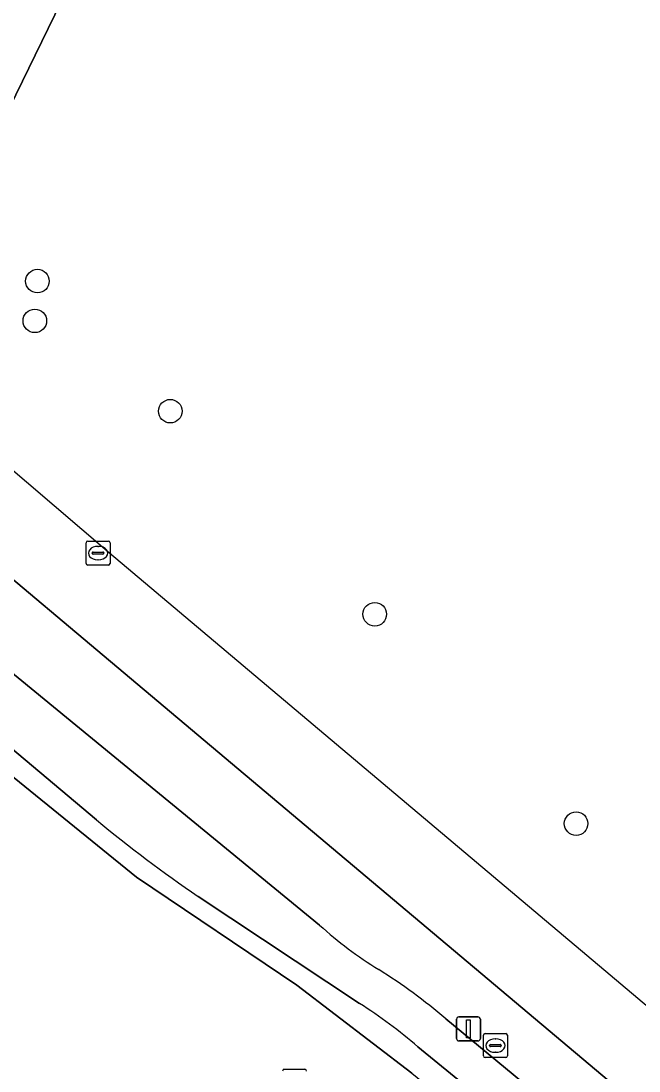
# Model space of a CAD drawing. Extents: x 161477 to 163040, y 383680 to 384871.
# Drawn here: x 161699.99 to 161725.64, y 384537.26 to 384580.85 of the extents above; entities that cross this region are included whole.
import ezdxf

# ---------------------------------------------------------------- set-up
doc = ezdxf.new("R2010")
doc.units = 0
for name, color, linetype in [('IMGEO_Boom', 7, 'Continuous'), ('IMGEO_Fietspad_gesloten', 7, 'Continuous'), ('IMGEO_Groenvoorziening', 7, 'Continuous'), ('IMGEO_Hek', 7, 'Continuous'), ('IMGEO_Kolk', 7, 'Continuous'), ('IMGEO_Lichtmast', 7, 'Continuous'), ('IMGEO_Rijbaan_lokaal_gesloten', 7, 'Continuous'), ('IMGEO_Rioolput', 7, 'Continuous'), ('IMGEO_Verkeerseiland_open', 7, 'Continuous'), ('IMGEO_Voetpad_open', 7, 'Continuous')]:
    doc.layers.add(name, color=color, linetype=linetype)

msp = doc.modelspace()

# ---------------------------------------------------------------- linework, layer by layer
at = {"layer": 'IMGEO_Boom'}
for centre in [(161700.675, 384570.05), (161700.566, 384568.399), (161706.188, 384564.649), (161714.675, 384556.22), (161723.032, 384547.528)]:
    msp.add_circle(centre, 0.489, dxfattribs=at)
at = {"layer": 'IMGEO_Fietspad_gesloten'}
for points in [[(161690.433, 384561.316), (161687.075, 384564.182), (161685.966, 384561.992), (161686.191, 384561.78), (161694.656, 384554.753), (161699.289, 384550.909), (161703.129, 384547.68)], [(161712.387, 384543.312), (161690.433, 384561.316)], [(161707.344, 384544.505), (161714.043, 384540.064)], [(161716.468, 384538.263), (161722.646, 384533.207), (161723.613, 384534.474), (161717.624, 384539.425)]]:
    msp.add_lwpolyline(points, dxfattribs=at)
for centre, radius, start, end in [((161738.942, 384590.839), 56.083, 230.3141, 235.7072), ((161723.245, 384555.205), 16.104, 227.6053, 238.5354), ((161701.992, 384521.045), 24.129, 49.6187, 57.829), ((161702.417, 384521.876), 21.586, 49.3874, 57.4115)]:
    msp.add_arc(centre, radius, start, end, dxfattribs=at)
at = {"layer": 'IMGEO_Groenvoorziening'}
msp.add_lwpolyline([(161725.311, 384630.208), (161721.185, 384632.047), (161717.579, 384624.698), (161697.993, 384585.483), (161691.411, 384572.685), (161689.66, 384569.1), (161693.187, 384567.301), (161692.997, 384565.522), (161692.773, 384563.441)], close=True, dxfattribs=at)
msp.add_lwpolyline([(161725.311, 384630.208), (161692.773, 384563.441), (161758.806, 384507.866), (161760.886, 384500.893), (161760.961, 384500.987), (161761.131, 384500.854)], dxfattribs=at)
at = {"layer": 'IMGEO_Hek'}
for points in [[(161725.311, 384630.208), (161694.364, 384566.706)], [(161694.364, 384566.706), (161703.664, 384558.776), (161724.439, 384541.249), (161745.033, 384523.877), (161742.926, 384521.23)]]:
    msp.add_lwpolyline(points, dxfattribs=at)
at = {"layer": 'IMGEO_Kolk'}
for p, q in [((161719.182, 384537.889), (161719.182, 384538.741)), ((161719.257, 384538.815), (161720.109, 384538.815)), ((161720.183, 384538.741), (161720.183, 384537.889)), ((161719.441, 384538.309), (161719.441, 384538.321)), ((161719.879, 384538.272), (161719.481, 384538.272)), ((161719.484, 384538.358), (161719.882, 384538.358)), ((161719.67, 384538.595), (161719.695, 384538.595)), ((161719.925, 384538.321), (161719.925, 384538.309)), ((161720.109, 384537.815), (161719.257, 384537.815)), ((161719.693, 384538.035), (161719.668, 384538.035))]:
    msp.add_line(p, q, dxfattribs=at)
for points in [[(161719.182, 384537.889), (161719.182, 384538.741)], [(161719.257, 384538.815), (161720.109, 384538.815)], [(161720.183, 384538.741), (161720.183, 384537.889)], [(161720.109, 384537.815), (161719.257, 384537.815)]]:
    msp.add_lwpolyline(points, dxfattribs=at)
for centre, radius, start, end in [((161719.259, 384538.739), 0.0765, 91.552, 178.448), ((161719.259, 384538.739), 0.0765, 91.552, 178.448), ((161720.107, 384538.739), 0.0765, 1.552, 88.448), ((161720.107, 384538.739), 0.0765, 1.552, 88.448), ((161719.481, 384538.318), 0.0403, 85.8775, 175.7526), ((161719.478, 384538.308), 0.0366, 178.938, 274.7102), ((161719.882, 384538.315), 0.043, 264.8664, 352.4533), ((161719.886, 384538.32), 0.0386, 1.7309, 96.639), ((161719.259, 384537.891), 0.0765, 181.552, 268.448), ((161719.259, 384537.891), 0.0765, 181.552, 268.448), ((161720.107, 384537.891), 0.0765, 271.552, 358.448), ((161720.107, 384537.891), 0.0765, 271.552, 358.448)]:
    msp.add_arc(centre, radius, start, end, dxfattribs=at)
for centre, major_axis, ratio, start_param, end_param in [((161719.669, 384538.315), (-0.387, 0.002), 0.722429, 4.712389, 7.853982), ((161719.694, 384538.315), (-0.39, 0.002), 0.717154, 1.570796, 4.712389)]:
    msp.add_ellipse(centre, major_axis=major_axis, ratio=ratio, start_param=start_param, end_param=end_param, dxfattribs=at)
at = {"layer": 'IMGEO_Lichtmast'}
for p, q in [((161718.168, 384539.504), (161718.958, 384539.504)), ((161718.958, 384539.504), (161718.168, 384539.504)), ((161718.068, 384538.604), (161718.068, 384539.404)), ((161718.068, 384539.404), (161718.068, 384538.604)), ((161719.058, 384539.404), (161719.058, 384538.604)), ((161719.058, 384538.604), (161719.058, 384539.404)), ((161718.958, 384538.504), (161718.168, 384538.504)), ((161718.168, 384538.504), (161718.958, 384538.504))]:
    msp.add_line(p, q, dxfattribs=at)
msp.add_lwpolyline([(161718.488, 384539.379), (161718.638, 384539.379), (161718.638, 384538.629), (161718.488, 384538.629), (161718.488, 384539.379)], dxfattribs=at)
for centre, start, end in [((161718.168, 384539.404), 90, 180), ((161718.168, 384539.404), 90, 180), ((161718.958, 384539.404), 0, 90), ((161718.958, 384539.404), 360, 90), ((161718.168, 384538.604), 180, 270), ((161718.168, 384538.604), 180, 270), ((161718.958, 384538.604), 270, 0), ((161718.958, 384538.604), 270, 0)]:
    msp.add_arc(centre, 0.1, start, end, dxfattribs=at)
at = {"layer": 'IMGEO_Rijbaan_lokaal_gesloten'}
msp.add_lwpolyline([(161716.216, 384537.169), (161711.444, 384540.818), (161704.786, 384545.311), (161698.747, 384550.205), (161694.124, 384554.107), (161685.58, 384561.202), (161681.026, 384552.017), (161682.681, 384550.668), (161685.071, 384548.759), (161698.275, 384537.951), (161699.78, 384536.72)], dxfattribs=at)
at = {"layer": 'IMGEO_Rioolput'}
for p, q in [((161702.691, 384558.333), (161702.691, 384559.185)), ((161702.766, 384559.259), (161703.618, 384559.259)), ((161703.692, 384559.185), (161703.692, 384558.333)), ((161702.95, 384558.753), (161702.95, 384558.765)), ((161703.388, 384558.716), (161702.99, 384558.716)), ((161702.993, 384558.802), (161703.391, 384558.802)), ((161703.179, 384559.039), (161703.204, 384559.039)), ((161703.434, 384558.765), (161703.434, 384558.753)), ((161703.618, 384558.259), (161702.766, 384558.259)), ((161703.202, 384558.479), (161703.177, 384558.479)), ((161710.921, 384537.332), (161711.773, 384537.332))]:
    msp.add_line(p, q, dxfattribs=at)
for points in [[(161702.691, 384558.333), (161702.691, 384559.185)], [(161702.766, 384559.259), (161703.618, 384559.259)], [(161703.692, 384559.185), (161703.692, 384558.333)], [(161703.618, 384558.259), (161702.766, 384558.259)], [(161710.921, 384537.332), (161711.773, 384537.332)]]:
    msp.add_lwpolyline(points, dxfattribs=at)
for centre, radius, start, end in [((161702.768, 384559.183), 0.0765, 91.552, 178.448), ((161702.768, 384559.183), 0.0765, 91.552, 178.448), ((161703.616, 384559.183), 0.0765, 1.552, 88.448), ((161703.616, 384559.183), 0.0765, 1.552, 88.448), ((161702.99, 384558.762), 0.0403, 85.8775, 175.7526), ((161702.987, 384558.752), 0.0366, 178.938, 274.7102), ((161703.391, 384558.759), 0.043, 264.8664, 352.4533), ((161703.395, 384558.764), 0.0386, 1.7309, 96.639), ((161702.768, 384558.335), 0.0765, 181.552, 268.448), ((161702.768, 384558.335), 0.0765, 181.552, 268.448), ((161703.616, 384558.335), 0.0765, 271.552, 358.448), ((161703.616, 384558.335), 0.0765, 271.552, 358.448), ((161710.923, 384537.256), 0.0765, 91.552, 178.448), ((161710.923, 384537.256), 0.0765, 91.552, 178.448), ((161711.771, 384537.256), 0.0765, 1.552, 88.448), ((161711.771, 384537.256), 0.0765, 1.552, 88.448)]:
    msp.add_arc(centre, radius, start, end, dxfattribs=at)
for centre, major_axis, ratio, start_param, end_param in [((161703.178, 384558.759), (-0.387, 0.002), 0.722429, 4.712389, 7.853982), ((161703.203, 384558.759), (-0.39, 0.002), 0.717154, 1.570796, 4.712389)]:
    msp.add_ellipse(centre, major_axis=major_axis, ratio=ratio, start_param=start_param, end_param=end_param, dxfattribs=at)
at = {"layer": 'IMGEO_Verkeerseiland_open'}
for points in [[(161703.129, 384547.68), (161699.289, 384550.909), (161698.747, 384550.205), (161704.786, 384545.311), (161711.444, 384540.818), (161716.216, 384537.169), (161722.044, 384532.421)], [(161714.043, 384540.064), (161707.344, 384544.505)], [(161722.646, 384533.207), (161716.468, 384538.263)]]:
    msp.add_lwpolyline(points, dxfattribs=at)
for centre, radius, start, end in [((161738.942, 384590.839), 56.083, 230.3141, 235.7072), ((161702.417, 384521.876), 21.586, 49.3874, 57.4115)]:
    msp.add_arc(centre, radius, start, end, dxfattribs=at)
at = {"layer": 'IMGEO_Voetpad_open'}
for points in [[(161692.773, 384563.441), (161692.997, 384565.522), (161690.879, 384566.528), (161690.433, 384561.316), (161712.387, 384543.312)], [(161717.624, 384539.425), (161723.613, 384534.474), (161725.811, 384532.656), (161726.09, 384532.33), (161756.765, 384506.541), (161757.471, 384504.592), (161758.111, 384502.394), (161757.185, 384501.335), (161758.742, 384499.932), (161758.86, 384499.826), (161759.408, 384499.333), (161759.518, 384499.242), (161759.565, 384499.296), (161760.886, 384500.893), (161758.806, 384507.866), (161692.773, 384563.441)]]:
    msp.add_lwpolyline(points, dxfattribs=at)
for centre, radius, start, end in [((161723.245, 384555.205), 16.104, 227.6053, 238.5354), ((161701.992, 384521.045), 24.129, 49.6187, 57.829)]:
    msp.add_arc(centre, radius, start, end, dxfattribs=at)

doc.saveas('drawing.dxf')
